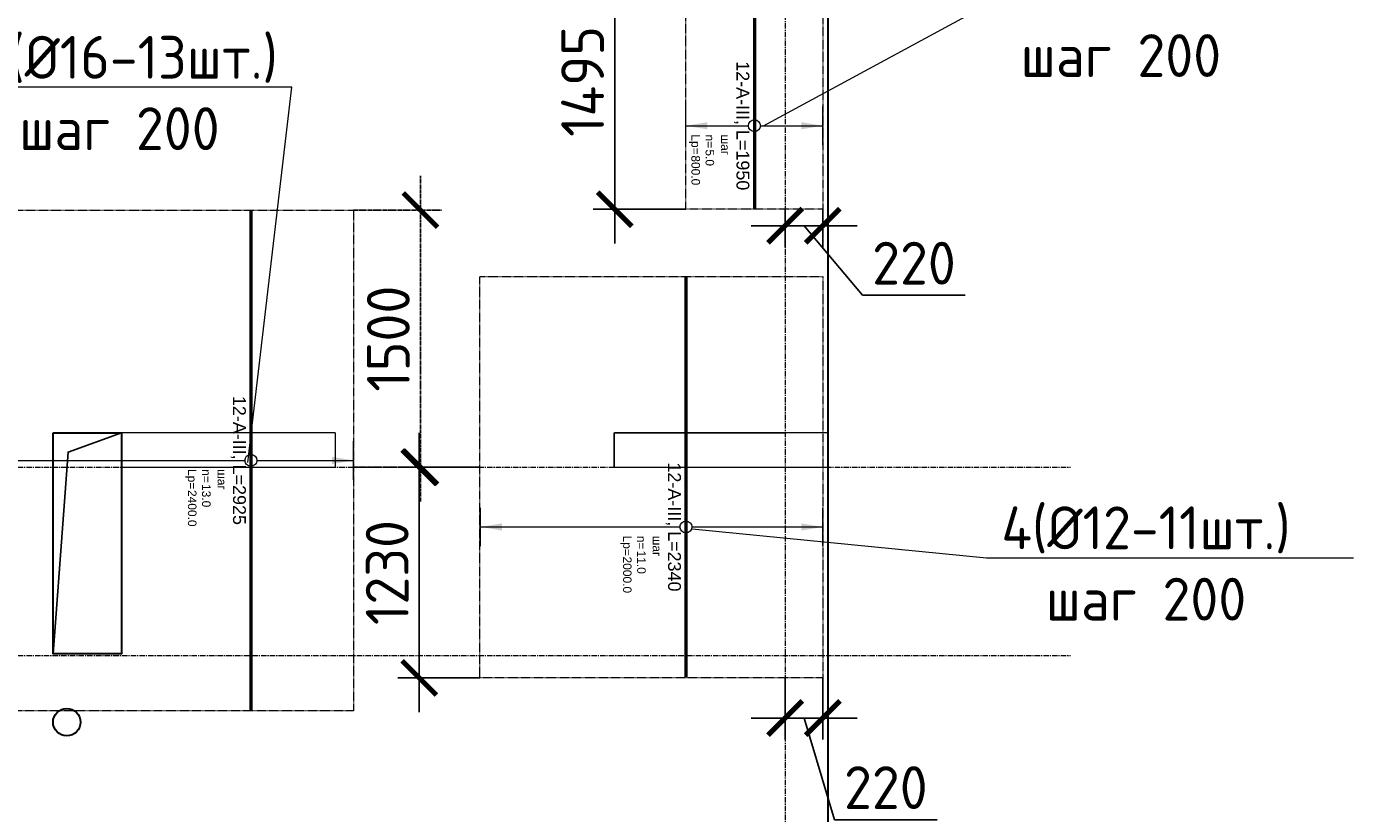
# Model space of a CAD drawing. Header units: millimetres. Extents: x -5898314 to 1055204, y -720802 to 1562611.
# Tile 335 of 362: x 148349 to 156104, y -36727 to -32130. Entities that reach past the tile are written whole.
import ezdxf
from ezdxf import colors
from ezdxf.entities.mleader import LeaderData, LeaderLine
from ezdxf.enums import TextEntityAlignment as Align
from ezdxf.math import Vec2, Vec3

# ---------------------------------------------------------------- set-up
doc = ezdxf.new("R2010")
doc.units = ezdxf.units.MM
doc.set_wipeout_variables(frame=1)
for name, pattern in [('01 Штриховая _4 мм_', [6, 3.5, -2.5]), ('______5', [1100, 800, -100, 100, -100]), ('CENTER2', [28.575, 19.05, -3.175, 3.175, -3.175]), ('DASHED', [7, 5, -2, 0]), ('GOST2.303 4', [7, 5, -2, 0]), ('осевая', [50.8, 31.75, -6.35, 6.35, -6.35])]:
    doc.linetypes.add(name, pattern=pattern)
for name, color, linetype, lineweight in [('907Сл Осевые', 1, 'Continuous', 0), ('Standard', 7, 'Continuous', 25), ('АрмСтер', 2, 'Continuous', 50), ('контур распр. стерхней', 2, 'GOST2.303 4', 20), ('Осевая', 10, 'CENTER2', 20), ('Оси', 40, '______5', 18), ('Перекрытие ж_бетон', 1, 'Continuous', 30), ('подоснова', 151, 'Continuous', 5), ('РАЗМЕРЫ', 1, 'Continuous', 9), ('СТЕНЫ', 3, 'Continuous', 30)]:
    doc.layers.add(name, color=color, linetype=linetype, lineweight=lineweight)
doc.layers.add('АрмСтер_атрибуты', color=2, linetype='Continuous', lineweight=0, plot=False)
doc.layers.add('Колонна_ бетон', color=7, linetype='Continuous', lineweight=50, true_color=0xb4b496)
doc.styles.add('GOST-2.304_Type-B', font='GOST_Common.ttf')
doc.styles.get("Standard").update_dxf_attribs({"font": 'arial.ttf'})
doc.styles.add('Аннотативный', font='arial.ttf')
doc.dimstyles.new('СПДС', dxfattribs={"dimscale": 100, "dimtxt": 2.5, "dimasz": 2, "dimexe": 1.25, "dimexo": 0, "dimtad": 1, "dimdec": 0, "dimrnd": 5, "dimtxsty": 'GOST-2.304_Type-B', "dimblk": 'ARCHTICK', "dimcen": 2.5, "dimdle": 2, "dimclrd": 1, "dimclre": 1, "dimclrt": 1, "dimadec": 0, "dimazin": 2, "dimtfac": 0.75, "dimtdec": 0, "dimtmove": 1, "dimatfit": 3, "dimfxl": 1, "dimtfillclr": 256, "dimtolj": 1, "dimarcsym": 1})

# ---------------------------------------------------------------- blocks, each defined once
blk = doc.blocks.new('подложка стн 1-го этажа')
at = {"layer": 'Колонна_ бетон', "color": 252, "linetype": 'DASHED', "lineweight": 0, "ltscale": 0.5, "true_color": 0x939598, "transparency": 33554687}
for p, q in [((50963.8, 20211.8, -200), (50963.8, 20011.8, -200)), ((50963.8, 20211.8, -200), (50963.8, 20211.8, -200)), ((52213.8, 20211.8, -200), (50963.8, 20211.8, -200)), ((50963.8, 20211.8, -200), (50963.8, 20011.8, -200)), ((50963.8, 20211.8, -200), (50963.8, 20211.8, -200)), ((52213.8, 20211.8, -200), (50963.8, 20211.8, -200)), ((52213.8, 20211.8, -200), (52213.8, 20011.8, -200)), ((52213.8, 20211.8, -200), (52213.8, 20211.8, -200)), ((52213.8, 20211.8, -200), (52213.8, 20011.8, -200)), ((52213.8, 20211.8, -200), (52213.8, 20211.8, -200)), ((50963.8, 20011.8, -200), (50963.8, 20011.8, -200)), ((50963.8, 20011.8, -200), (52213.8, 20011.8, -200)), ((50963.8, 20011.8, -200), (50963.8, 20011.8, -200)), ((50963.8, 20011.8, -200), (52213.8, 20011.8, -200)), ((52213.8, 20011.8, -200), (52213.8, 20011.8, -200)), ((52213.8, 20011.8, -200), (52213.8, 20011.8, -200))]:
    blk.add_line(p, q, dxfattribs=at)
at = {"layer": 'Колонна_ бетон', "color": 252, "linetype": 'DASHED', "lineweight": 0, "ltscale": 0.5, "true_color": 0x939598, "transparency": 33554687, "elevation": -560}
blk.add_lwpolyline([(55093.9, 20211.8), (53843.9, 20211.8), (53843.9, 20011.8), (55093.9, 20011.8)], close=True, dxfattribs=at)
blk.add_lwpolyline([(55093.9, 20211.8), (53843.9, 20211.8), (53843.9, 20011.8), (55093.9, 20011.8)], close=True, dxfattribs=at)
at = {"layer": 'СТЕНЫ', "color": 252, "linetype": 'DASHED', "lineweight": 0, "ltscale": 0.5, "true_color": 0x939598, "transparency": 33554687}
for p, q in [((53843.8, 20211.8, -200), (54843.8, 20211.8, -200)), ((53843.8, 20011.8, -200), (53843.8, 20211.8, -200)), ((53843.8, 20211.8, -200), (53843.8, 20211.8, -200)), ((53843.8, 20211.8, -200), (54843.8, 20211.8, -200)), ((53843.8, 20011.8, -200), (53843.8, 20211.8, -200)), ((53843.8, 20211.8, -200), (53843.8, 20211.8, -200)), ((54843.8, 20211.8, -200), (54843.8, 20211.8, -200)), ((54843.8, 20211.8, -200), (54843.8, 20211.8, -200)), ((53843.8, 20011.8, -200), (53843.8, 20011.8, -200)), ((53843.8, 20011.8, -200), (54843.8, 20011.8, -200)), ((53843.8, 20011.8, -200), (53843.8, 20011.8, -200)), ((53843.8, 20011.8, -200), (54843.8, 20011.8, -200)), ((54843.8, 20011.8, -200), (54843.8, 20011.8, -200)), ((54843.8, 20011.8, -200), (54843.8, 20011.8, -200))]:
    blk.add_line(p, q, dxfattribs=at)
blk = doc.blocks.new('оси блок 2')
at = {"layer": 'Оси', "color": 16, "linetype": 'осевая', "lineweight": 0, "transparency": 33554687}
for p, q in [((-38904.7, -322543), (-38904.7, -347914.1)), ((-89822.3, -332401.3), (-37238.5, -332401.3)), ((-89822.3, -333501.3), (-37238.5, -333501.3))]:
    blk.add_line(p, q, dxfattribs=at)
blk = doc.blocks.new('_None')
blk = doc.blocks.new('*U1017')
at = {"layer": 'РАЗМЕРЫ'}
for p, q in [((112.5, 400), (-112.5, 400)), ((112.5, -400), (-112.5, -400))]:
    blk.add_line(p, q, dxfattribs=at)
at = {"layer": 'РАЗМЕРЫ', "ltscale": 15}
blk.add_line((0, -400), (0, 400), dxfattribs=at)
at = {"layer": 'РАЗМЕРЫ'}
for points in [[(0, 400), (20.9, 274.8), (-20.9, 274.8)], [(0, -400), (20.9, -274.8), (-20.9, -274.8)]]:
    blk.add_solid(points, dxfattribs=at)
at = {"layer": 'АрмСтер_атрибуты', "color": 215, "ltscale": 15, "style": 'Аннотативный'}
for s, p in [('шаг', (51.4, -194.2)), ('n=', (51.4, -285.1)), ('Lр=', (50.2, -367.8))]:
    blk.add_text(s, height=50, dxfattribs=at).set_placement(p)
at = {"layer": 'АрмСтер_атрибуты', "style": 'Аннотативный', "flags": 8}
blk.add_attdef('ПОЗ', (110, 29.6), '', height=75, dxfattribs=at)
at = {"layer": 'АрмСтер_атрибуты', "color": 215, "style": 'Аннотативный'}
for tag, p, flags in [('ШАГ', (190.9, -194.2), 10), ('КОЛ', (138, -285.1), 8), ('ШИРИНА', (172.9, -367.8), 8)]:
    blk.add_attdef(tag, p, '', height=50, dxfattribs=dict(at, flags=flags))
at = {"layer": 'АрмСтер_атрибуты', "flags": 9}
for tag, p in [('МАССА', (-1033.5, -810.5)), ('ОБОЗНАЧЕНИЕ', (-1033.5, -924.4))]:
    blk.add_attdef(tag, p, '', height=75, dxfattribs=at)
at = {"linetype": 'Continuous', "lineweight": 0}
blk.add_wipeout([(35, 0), (28.3, 20.6), (10.8, 33.3), (-10.8, 33.3), (-28.3, 20.6), (-35, 0), (-28.3, -20.6), (-10.8, -33.3), (10.8, -33.3), (28.3, -20.6)], dxfattribs=at)
at = {"color": 0, "linetype": 'ByBlock', "lineweight": -2, "ltscale": 100}
blk.add_line((-1462.5, 0), (487.5, 0), dxfattribs=at)
at = {"layer": 'РАЗМЕРЫ'}
blk.add_circle((0, 0), 35, dxfattribs=at)
at = {"layer": 'АрмСтер_атрибуты', "style": 'Аннотативный', "flags": 8}
blk.add_attdef('НАИМЕНОВАНИЕ', text='', height=75, dxfattribs=at).set_placement((0, -29.3), align=Align.TOP_CENTER)
blk = doc.blocks.new('*U1036')
at = {"layer": 'РАЗМЕРЫ'}
for p, q in [((112.5, 800), (-112.5, 800)), ((112.5, -1200), (-112.5, -1200))]:
    blk.add_line(p, q, dxfattribs=at)
at = {"layer": 'РАЗМЕРЫ', "ltscale": 15}
blk.add_line((0, -1200), (0, 800), dxfattribs=at)
at = {"layer": 'РАЗМЕРЫ'}
for points in [[(0, 800), (20.9, 674.8), (-20.9, 674.8)], [(0, -1200), (20.9, -1074.8), (-20.9, -1074.8)]]:
    blk.add_solid(points, dxfattribs=at)
at = {"layer": 'АрмСтер_атрибуты', "color": 215, "ltscale": 15, "style": 'Аннотативный'}
for s, p in [('шаг', (51.4, -194.2)), ('n=', (51.4, -285.1)), ('Lр=', (50.2, -367.8))]:
    blk.add_text(s, height=50, dxfattribs=at).set_placement(p)
at = {"layer": 'АрмСтер_атрибуты', "style": 'Аннотативный', "flags": 8}
blk.add_attdef('ПОЗ', (110, 29.6), '', height=75, dxfattribs=at)
at = {"layer": 'АрмСтер_атрибуты', "color": 215, "style": 'Аннотативный'}
for tag, p, flags in [('ШАГ', (190.9, -194.2), 10), ('КОЛ', (138, -285.1), 8), ('ШИРИНА', (172.9, -367.8), 8)]:
    blk.add_attdef(tag, p, '', height=50, dxfattribs=dict(at, flags=flags))
at = {"layer": 'АрмСтер_атрибуты', "flags": 9}
for tag, p in [('МАССА', (-1033.5, -410.5)), ('ОБОЗНАЧЕНИЕ', (-1033.5, -524.4))]:
    blk.add_attdef(tag, p, '', height=75, dxfattribs=at)
at = {"linetype": 'Continuous', "lineweight": 0}
blk.add_wipeout([(35, 0), (28.3, 20.6), (10.8, 33.3), (-10.8, 33.3), (-28.3, 20.6), (-35, 0), (-28.3, -20.6), (-10.8, -33.3), (10.8, -33.3), (28.3, -20.6)], dxfattribs=at)
at = {"color": 0, "linetype": 'ByBlock', "lineweight": -2, "ltscale": 100}
blk.add_line((-1462.5, 0), (877.5, 0), dxfattribs=at)
at = {"layer": 'РАЗМЕРЫ'}
blk.add_circle((0, 0), 35, dxfattribs=at)
at = {"layer": 'АрмСтер_атрибуты', "style": 'Аннотативный', "flags": 8}
blk.add_attdef('НАИМЕНОВАНИЕ', text='', height=75, dxfattribs=at).set_placement((0, -29.3), align=Align.TOP_CENTER)
blk = doc.blocks.new('*U1042')
at = {"layer": 'РАЗМЕРЫ'}
for p, q in [((112.5, 600), (-112.5, 600)), ((112.5, -1800), (-112.5, -1800))]:
    blk.add_line(p, q, dxfattribs=at)
at = {"layer": 'РАЗМЕРЫ', "ltscale": 15}
blk.add_line((0, -1800), (0, 600), dxfattribs=at)
at = {"layer": 'РАЗМЕРЫ'}
for points in [[(0, 600), (20.9, 474.8), (-20.9, 474.8)], [(0, -1800), (20.9, -1674.8), (-20.9, -1674.8)]]:
    blk.add_solid(points, dxfattribs=at)
at = {"layer": 'АрмСтер_атрибуты', "color": 215, "ltscale": 15, "style": 'Аннотативный'}
for s, p in [('шаг', (51.4, -194.2)), ('n=', (51.4, -285.1)), ('Lр=', (50.2, -367.8))]:
    blk.add_text(s, height=50, dxfattribs=at).set_placement(p)
at = {"layer": 'АрмСтер_атрибуты', "style": 'Аннотативный', "flags": 8}
blk.add_attdef('ПОЗ', (110, 29.6), '', height=75, dxfattribs=at)
at = {"layer": 'АрмСтер_атрибуты', "color": 215, "style": 'Аннотативный'}
for tag, p, flags in [('ШАГ', (190.9, -194.2), 10), ('КОЛ', (138, -285.1), 8), ('ШИРИНА', (172.9, -367.8), 8)]:
    blk.add_attdef(tag, p, '', height=50, dxfattribs=dict(at, flags=flags))
at = {"layer": 'АрмСтер_атрибуты', "flags": 9}
for tag, p in [('МАССА', (-1033.5, -610.5)), ('ОБОЗНАЧЕНИЕ', (-1033.5, -724.4))]:
    blk.add_attdef(tag, p, '', height=75, dxfattribs=at)
at = {"linetype": 'Continuous', "lineweight": 0}
blk.add_wipeout([(35, 0), (28.3, 20.6), (10.8, 33.3), (-10.8, 33.3), (-28.3, 20.6), (-35, 0), (-28.3, -20.6), (-10.8, -33.3), (10.8, -33.3), (28.3, -20.6)], dxfattribs=at)
at = {"color": 0, "linetype": 'ByBlock', "lineweight": -2, "ltscale": 100}
blk.add_line((-1462.5, 0), (1462.5, 0), dxfattribs=at)
at = {"layer": 'РАЗМЕРЫ'}
blk.add_circle((0, 0), 35, dxfattribs=at)
at = {"layer": 'АрмСтер_атрибуты', "style": 'Аннотативный', "flags": 8}
blk.add_attdef('НАИМЕНОВАНИЕ', text='', height=75, dxfattribs=at).set_placement((0, -29.3), align=Align.TOP_CENTER)
blk = doc.blocks.new('_ArchTick')
at = {"color": 0, "linetype": 'ByBlock', "const_width": 0.15}
blk.add_lwpolyline([(-0.5, -0.5), (0.5, 0.5)], dxfattribs=at)
blk = doc.blocks.new('*D1093')
at = {"layer": '907Сл Осевые', "color": 1, "lineweight": -2, "transparency": 16777216}
for p, q in [((150644, -34504.4), (150644, -36135.8)), ((150998.1, -34704.4), (150519, -34704.4)), ((150998.1, -35935.8), (150519, -35935.8))]:
    blk.add_line(p, q, dxfattribs=at)
at = {"layer": 'DEFPOINTS', "color": 0, "lineweight": 0, "transparency": 16777216}
for p in [(150998.1, -34704.4), (150644, -35935.8), (150998.1, -35935.8)]:
    blk.add_point(p, dxfattribs=at)
at = {"layer": '907Сл Осевые', "color": 1, "lineweight": -2, "transparency": 16777216, "xscale": 200, "yscale": 200, "zscale": 200}
for p, rotation in [((150644, -34704.4), 90), ((150644, -35935.8), 270)]:
    blk.add_blockref('_ArchTick', p, dxfattribs=dict(at, rotation=rotation))
at = {"layer": '907Сл Осевые', "color": 1, "lineweight": 0, "transparency": 16777216, "insert": (150456.5, -35320.1), "char_height": 250, "attachment_point": 5, "rotation": 90, "style": 'GOST-2.304_Type-B'}
blk.add_mtext('\\A1;1230', dxfattribs=at)
blk = doc.blocks.new('*D1094')
at = {"layer": '907Сл Осевые', "color": 1, "lineweight": -2, "transparency": 16777216}
for p, q in [((152782.8, -35935.8), (152782.8, -36295.1)), ((153002.5, -35935.8), (153002.5, -36295.1)), ((152582.8, -36170.1), (153202.5, -36170.1)), ((152892.6, -36170.1), (153070.8, -36763.9)), ((153070.8, -36763.9), (153670.8, -36763.9))]:
    blk.add_line(p, q, dxfattribs=at)
at = {"layer": 'DEFPOINTS', "color": 0, "lineweight": 0, "transparency": 16777216}
for p in [(152782.8, -35935.8), (153002.5, -35935.8), (153002.5, -36170.1)]:
    blk.add_point(p, dxfattribs=at)
at = {"layer": '907Сл Осевые', "color": 1, "lineweight": -2, "transparency": 16777216, "xscale": 200, "yscale": 200, "zscale": 200, "rotation": 180}
blk.add_blockref('_ArchTick', (152782.8, -36170.1), dxfattribs=at)
at = {"layer": '907Сл Осевые', "color": 1, "lineweight": -2, "transparency": 16777216, "xscale": 200, "yscale": 200, "zscale": 200}
blk.add_blockref('_ArchTick', (153002.5, -36170.1), dxfattribs=at)
at = {"layer": '907Сл Осевые', "color": 1, "lineweight": 0, "transparency": 16777216, "insert": (153370.8, -36576.4), "char_height": 250, "attachment_point": 5, "style": 'GOST-2.304_Type-B'}
blk.add_mtext('\\A1;220', dxfattribs=at)
blk = doc.blocks.new('*D1095')
at = {"layer": '907Сл Осевые', "color": 1, "lineweight": -2, "transparency": 16777216}
for p, q in [((152782.8, -33197.3), (152782.8, -33418.8)), ((153002.3, -33197.3), (153002.3, -33418.8)), ((152582.8, -33293.8), (153202.3, -33293.8)), ((152892.5, -33293.8), (153235.1, -33700)), ((153235.1, -33700), (153835.1, -33700))]:
    blk.add_line(p, q, dxfattribs=at)
at = {"layer": 'DEFPOINTS', "color": 0, "lineweight": 0, "transparency": 16777216}
for p in [(152782.8, -33197.3), (153002.3, -33197.3), (153002.3, -33293.8)]:
    blk.add_point(p, dxfattribs=at)
at = {"layer": '907Сл Осевые', "color": 1, "lineweight": -2, "transparency": 16777216, "xscale": 200, "yscale": 200, "zscale": 200, "rotation": 180}
blk.add_blockref('_ArchTick', (152782.8, -33293.8), dxfattribs=at)
at = {"layer": '907Сл Осевые', "color": 1, "lineweight": -2, "transparency": 16777216, "xscale": 200, "yscale": 200, "zscale": 200}
blk.add_blockref('_ArchTick', (153002.3, -33293.8), dxfattribs=at)
at = {"layer": '907Сл Осевые', "color": 1, "lineweight": 0, "transparency": 16777216, "insert": (153535.1, -33512.5), "char_height": 250, "attachment_point": 5, "style": 'GOST-2.304_Type-B'}
blk.add_mtext('\\A1;220', dxfattribs=at)
blk = doc.blocks.new('*D1096')
at = {"layer": '907Сл Осевые', "color": 1, "lineweight": -2, "transparency": 16777216}
for p, q in [((151786.2, -31504.4), (151786.2, -33397.3)), ((152202.3, -31704.4), (151661.2, -31704.4)), ((152202.3, -33197.3), (151661.2, -33197.3))]:
    blk.add_line(p, q, dxfattribs=at)
at = {"layer": 'DEFPOINTS', "color": 0, "lineweight": 0, "transparency": 16777216}
for p in [(152202.3, -31704.4), (151786.2, -33197.3), (152202.3, -33197.3)]:
    blk.add_point(p, dxfattribs=at)
at = {"layer": '907Сл Осевые', "color": 1, "lineweight": -2, "transparency": 16777216, "xscale": 200, "yscale": 200, "zscale": 200}
for p, rotation in [((151786.2, -31704.4), 90), ((151786.2, -33197.3), 270)]:
    blk.add_blockref('_ArchTick', p, dxfattribs=dict(at, rotation=rotation))
at = {"layer": '907Сл Осевые', "color": 1, "lineweight": 0, "transparency": 16777216, "insert": (151598.7, -32450.8), "char_height": 250, "attachment_point": 5, "rotation": 90, "style": 'GOST-2.304_Type-B'}
blk.add_mtext('\\A1;1495', dxfattribs=at)
blk = doc.blocks.new('*D1164')
at = {"layer": 'DEFPOINTS', "color": 0, "lineweight": 0, "transparency": 16777216}
for p in [(150259.7, -33202.5), (150650.7, -33202.5), (150259.7, -34704.4)]:
    blk.add_point(p, dxfattribs=at)
at = {"layer": 'Осевая', "color": 1, "lineweight": -2, "transparency": 16777216}
for p, q in [((150650.7, -34904.4), (150650.7, -33002.5)), ((150259.7, -33202.5), (150775.7, -33202.5)), ((150259.7, -34704.4), (150775.7, -34704.4))]:
    blk.add_line(p, q, dxfattribs=at)
at = {"layer": 'Осевая', "color": 1, "lineweight": -2, "transparency": 16777216, "xscale": 200, "yscale": 200, "zscale": 200}
for p, rotation in [((150650.7, -33202.5), 90), ((150650.7, -34704.4), 270)]:
    blk.add_blockref('_ArchTick', p, dxfattribs=dict(at, rotation=rotation))
at = {"layer": 'Осевая', "color": 1, "lineweight": 0, "transparency": 16777216, "insert": (150463.2, -33953.5), "char_height": 250, "attachment_point": 5, "rotation": 90, "style": 'GOST-2.304_Type-B'}
blk.add_mtext('\\A1;1500', dxfattribs=at)

msp = doc.modelspace()

# ---------------------------------------------------------------- linework, layer by layer
at = {"layer": 'Standard', "color": 7, "linetype": 'Continuous', "lineweight": 25, "transparency": 33554687}
msp.add_lwpolyline([(148503.56, -35794.44), (148591.9, -34616.68), (148903.56, -34504.44)], dxfattribs=at)
at = {"layer": 'контур распр. стерхней', "linetype": '01 Штриховая _4 мм_'}
for points in [[(152202.33, -33197.3), (152202.33, -31247.3), (153002.33, -31247.31), (153002.33, -33197.31)], [(147844.02, -36127.47), (147844.02, -33202.46), (150259.7, -33202.47), (150259.7, -36127.47)], [(150998.07, -35935.76), (150998.07, -33591.2), (153002.53, -33591.21), (153002.53, -35935.76)]]:
    msp.add_lwpolyline(points, close=True, dxfattribs=at)
at = {"layer": 'Перекрытие ж_бетон'}
msp.add_lwpolyline([(149983.35, -45254.44), (153033.35, -45254.44), (153033.35, -28354.44), (146343.35, -28354.44)], dxfattribs=at)
msp.add_lwpolyline([(148503.56, -34504.44), (148903.56, -34504.44), (148903.56, -35794.44), (148503.56, -35794.44), (148503.56, -34504.44)], close=True, dxfattribs=at)
msp.add_circle((148583.57, -36194.44), 80, dxfattribs=at)

# ---------------------------------------------------------------- block references
msp.add_blockref('подложка стн 1-го этажа', (97939.43, -54716.23, 560), dxfattribs=at)
at = {"layer": 'подоснова', "color": 2, "ltscale": 0.3}
msp.add_blockref('оси блок 2', (191688.07, 297696.88), dxfattribs=at)

# ---------------------------------------------------------------- leaders
at = {"layer": 'подоснова', "color": 4, "lineweight": 0, "ltscale": 0.3}
ml = msp.add_multileader_mtext('Standard', dxfattribs=at)
ml.set_content('3(%%C12-5шт.)\\Pшаг 200', color=4, style='GOST-2.304_Type-B')
ml.set_leader_properties(color=256, linetype='ByLayer', lineweight=15)
ml.set_arrow_properties(name='NONE')
ml.build(insert=Vec2(0, 0))
ml.multileader.update_dxf_attribs({"text_left_attachment_type": 6, "text_right_attachment_type": 6, "dogleg_length": 0.1, "arrow_head_size": 18})
ctx = ml.context
ctx.base_point, ctx.char_height, ctx.arrow_head_size, ctx.landing_gap_size, ctx.plane_origin = Vec3(153862.12, -32057.77, 180), 250, 18, 20, Vec3(144580.42, -27326.23, 180)
ctx.left_attachment, ctx.right_attachment, ctx.text_align_type = 6, 6, 1
notes = []
notes.append((ctx, [(0, (1, 1, 0), (153862.02, -32057.77, 180), (1, 0), 0.1, [(0, [(152655.24, -32709.74, 180)], 0, [])])]))
ctx.mtext.insert, ctx.mtext.alignment, ctx.mtext.flow_direction = Vec3(154744.62, -31757.77, 180), 2, 5
ml = msp.add_multileader_mtext('Standard', dxfattribs=at)
ml.set_content('4(%%C12-11шт.)\\Pшаг 200', color=4, style='GOST-2.304_Type-B')
ml.set_leader_properties(color=256, linetype='ByLayer', lineweight=15)
ml.set_arrow_properties(name='NONE')
ml.build(insert=Vec2(0, 0))
ml.multileader.update_dxf_attribs({"text_left_attachment_type": 6, "text_right_attachment_type": 6, "dogleg_length": 0.1, "arrow_head_size": 18})
ctx = ml.context
ctx.base_point, ctx.char_height, ctx.arrow_head_size, ctx.landing_gap_size, ctx.plane_origin = Vec3(153958.73, -35233.72, 180), 250, 18, 20, Vec3(144677.04, -30502.17, 180)
ctx.left_attachment, ctx.right_attachment, ctx.text_align_type = 6, 6, 1
notes.append((ctx, [(0, (1, 1, 0), (153958.63, -35233.72, 180), (1, 0), 0.1, [(0, [(152238.79, -35064.65, 180)], 0, [])])]))
ctx.mtext.insert, ctx.mtext.alignment, ctx.mtext.flow_direction = Vec3(154891.23, -34933.72, 180), 2, 5
for ctx, leaders in notes:
    for number, flags, end, landing, length, lines in leaders:
        leader = LeaderData()
        leader.index, (leader.has_last_leader_line, leader.has_dogleg_vector, leader.attachment_direction) = number, flags
        leader.last_leader_point, leader.dogleg_vector, leader.dogleg_length = Vec3(end), Vec3(landing), length
        for number, points, colour, breaks in lines:
            line = LeaderLine()
            line.index, line.vertices, line.color, line.breaks = number, Vec3.list(points), colors.encode_raw_color(colour), breaks
            leader.lines.append(line)
        ctx.leaders.append(leader)

# ---------------------------------------------------------------- next in the draw order: block references
at = {"layer": 'АрмСтер', "ltscale": 15}
ref = msp.add_blockref('*U1017', (152602.33, -32709.81), dxfattribs=dict(at, rotation=270))
ref.add_attrib('НАИМЕНОВАНИЕ', '12-A-III, L=1950', dxfattribs={"layer": 'АрмСтер_атрибуты', "height": 75, "rotation": 270, "style": 'Аннотативный', "flags": 8}).set_placement((152572.99, -32709.81), align=Align.TOP_CENTER)
ref.add_attrib('КОЛ', '5.0', (152317.2, -32847.86), dxfattribs={"layer": 'АрмСтер_атрибуты', "color": 215, "height": 50, "rotation": 270, "style": 'Аннотативный', "flags": 8})
ref.add_attrib('ШИРИНА', '800.0', (152234.53, -32882.69), dxfattribs={"layer": 'АрмСтер_атрибуты', "color": 215, "height": 50, "rotation": 270, "style": 'Аннотативный', "flags": 8})
ref = msp.add_blockref('*U1042', (149659.7, -34664.97), dxfattribs=dict(at, rotation=270))
ref.add_attrib('НАИМЕНОВАНИЕ', '12-A-III, L=2925', dxfattribs={"layer": 'АрмСтер_атрибуты', "height": 75, "rotation": 270, "style": 'Аннотативный', "flags": 8}).set_placement((149630.36, -34664.97), align=Align.TOP_CENTER)
ref.add_attrib('КОЛ', '13.0', (149374.57, -34803.02), dxfattribs={"layer": 'АрмСтер_атрибуты', "color": 215, "height": 50, "rotation": 270, "style": 'Аннотативный', "flags": 8})
ref.add_attrib('ШИРИНА', '2400.0', (149291.9, -34837.85), dxfattribs={"layer": 'АрмСтер_атрибуты', "color": 215, "height": 50, "rotation": 270, "style": 'Аннотативный', "flags": 8})
ref = msp.add_blockref('*U1036', (152202.53, -35053.71), dxfattribs=dict(at, rotation=270))
ref.add_attrib('НАИМЕНОВАНИЕ', '12-A-III, L=2340', dxfattribs={"layer": 'АрмСтер_атрибуты', "height": 75, "rotation": 270, "style": 'Аннотативный', "flags": 8}).set_placement((152173.19, -35053.71), align=Align.TOP_CENTER)
ref.add_attrib('КОЛ', '11.0', (151917.4, -35191.76), dxfattribs={"layer": 'АрмСтер_атрибуты', "color": 215, "height": 50, "rotation": 270, "style": 'Аннотативный', "flags": 8})
ref.add_attrib('ШИРИНА', '2000.0', (151834.73, -35226.59), dxfattribs={"layer": 'АрмСтер_атрибуты', "color": 215, "height": 50, "rotation": 270, "style": 'Аннотативный', "flags": 8})

# ---------------------------------------------------------------- next in the draw order: dimensions: what is measured, and where the dimension line sits
at = {"layer": '907Сл Осевые', "lineweight": 0}
for base, p1, p2, picture, middle in [((151786.2, -33197.3), (152202.33, -31704.38), (152202.33, -33197.3), '*D1096', (151598.7, -32450.84)), ((150644.02, -35935.76), (150998.07, -34704.44), (150998.07, -35935.76), '*D1093', (150456.52, -35320.1))]:
    dim = msp.add_linear_dim(base=base, p1=p1, p2=p2, angle=90, dimstyle='СПДС', override={"dimtxt": 2.5}, dxfattribs=at)
    dim.commit()
    dim.dimension.update_dxf_attribs({"geometry": picture, "text_midpoint": middle})
dim = msp.add_linear_dim(base=(153002.33, -33293.78), p1=(152782.76, -33197.31), p2=(153002.33, -33197.31), dimstyle='СПДС', override={"dimtxt": 2.5}, dxfattribs=at)
dim.commit()
dim.dimension.update_dxf_attribs({"geometry": '*D1095', "text_midpoint": (153297.64, -33700.03), "dimtype": 160})
dim = msp.add_linear_dim(base=(153002.53, -36170.14), p1=(152782.76, -35935.76), p2=(153002.53, -35935.76), dimstyle='СПДС', override={"dimtxt": 2.5}, dxfattribs=at)
dim.commit()
dim.dimension.update_dxf_attribs({"geometry": '*D1094', "text_midpoint": (153133.27, -36576.39)})
at = {"layer": 'Осевая', "color": 4, "lineweight": 0}
dim = msp.add_linear_dim(base=(150650.68, -33202.47), p1=(150259.7, -34704.44), p2=(150259.7, -33202.47), angle=90, dimstyle='СПДС', override={"dimtxt": 2.5}, dxfattribs=at)
dim.commit()
dim.dimension.update_dxf_attribs({"geometry": '*D1164', "text_midpoint": (150463.18, -33953.45)})

# ---------------------------------------------------------------- next in the draw order: leaders
at = {"layer": 'подоснова', "color": 5, "lineweight": 0, "ltscale": 0.3}
ml = msp.add_multileader_mtext('Standard', dxfattribs=at)
ml.set_content('12(%%C16-13шт.)\\Pшаг 200', color=5, style='GOST-2.304_Type-B')
ml.set_leader_properties(color=256, linetype='ByLayer', lineweight=15)
ml.set_arrow_properties(name='NONE')
ml.build(insert=Vec2(0, 0))
ml.multileader.update_dxf_attribs({"text_left_attachment_type": 6, "text_right_attachment_type": 6, "dogleg_length": 0.1, "arrow_head_size": 18})
ctx = ml.context
ctx.base_point, ctx.char_height, ctx.arrow_head_size, ctx.landing_gap_size, ctx.plane_origin = Vec3(147884.1, -32484.89, 180), 250, 18, 20, Vec3(139759.9, -27799.17, 180)
ctx.left_attachment, ctx.right_attachment, ctx.text_align_type = 6, 6, 1
notes = []
notes.append((ctx, [(1, (1, 1, 0), (149899.2, -32484.89, 180), (-1, 0), 0.1, [(0, [(149641.91, -34677.45, 180)], 0, [])])]))
ctx.mtext.insert, ctx.mtext.alignment, ctx.mtext.flow_direction = Vec3(148891.6, -32184.89, 180), 2, 5
for ctx, leaders in notes:
    for number, flags, end, landing, length, lines in leaders:
        leader = LeaderData()
        leader.index, (leader.has_last_leader_line, leader.has_dogleg_vector, leader.attachment_direction) = number, flags
        leader.last_leader_point, leader.dogleg_vector, leader.dogleg_length = Vec3(end), Vec3(landing), length
        for number, points, colour, breaks in lines:
            line = LeaderLine()
            line.index, line.vertices, line.color, line.breaks = number, Vec3.list(points), colors.encode_raw_color(colour), breaks
            leader.lines.append(line)
        ctx.leaders.append(leader)

doc.saveas('drawing.dxf')
